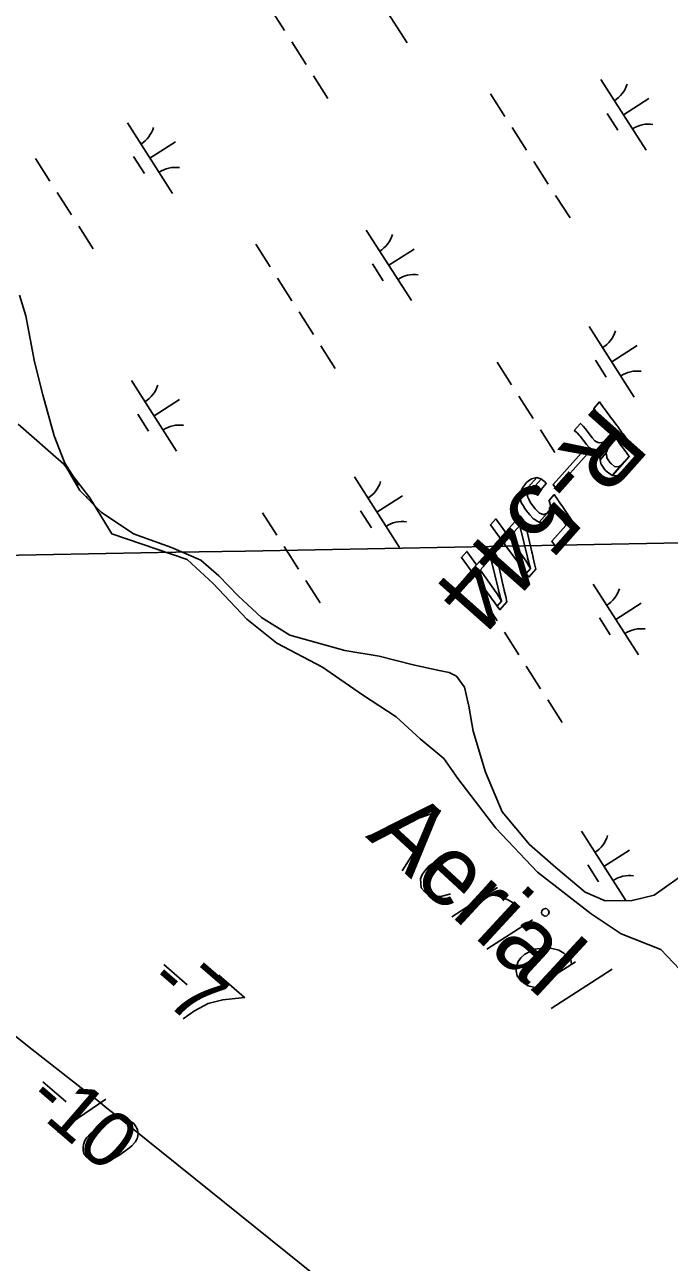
# Model space of a CAD drawing. Extents: x 3962991 to 3983549, y 181631 to 204078.
# Drawn here: x 3973907 to 3974291, y 194037 to 194775 of the extents above; entities that cross this region are included whole.
import ezdxf

# ---------------------------------------------------------------- set-up
doc = ezdxf.new("R2010")
doc.units = 0
for name, color, linetype in [('V-ANNO-MASK', 7, 'Continuous'), ('V-ANNO-MASK2', 7, 'Continuous'), ('V-GRID-MAJR', 7, 'Continuous'), ('V-RIVR-EDGE', 7, 'Continuous'), ('V-RIVR-IDEN', 7, 'Continuous'), ('V-RIVR-RANG', 7, 'Continuous'), ('V-RIVR-RANG-IDEN', 7, 'Continuous'), ('V-TOPO-DPTH', 7, 'Continuous'), ('V-TOPO-MINR', 7, 'Continuous'), ('V-WETL-SWMP', 7, 'Continuous')]:
    doc.layers.add(name, color=color, linetype=linetype)

msp = doc.modelspace()

# ---------------------------------------------------------------- linework, layer by layer
at = {"layer": 'V-ANNO-MASK2'}
for p, q in [((3974123.37, 194295.31), (3974138.68, 194281.18)), ((3974161.49, 194243), (3974188.88, 194260.47)), ((3974182.39, 194223.71), (3974209.78, 194241.18)), ((3973989.72, 194214.47), (3974003.7, 194202.41)), ((3974235.34, 194216.22), (3974208.87, 194199.25)), ((3974220.78, 194188.26), (3974257.29, 194211.71)), ((3973917.44, 194144.63), (3973931.42, 194132.56)), ((3973955.06, 194134.11), (3973926.38, 194114.61))]:
    msp.add_line(p, q, dxfattribs=at)
for points in [[(3974250.88, 194548.53), (3974249.69, 194550.15), (3974246.27, 194546.31), (3974247.46, 194544.69), (3974247.72, 194544.35), (3974248.93, 194542.71), (3974249.29, 194542.21), (3974252.5, 194537.87), (3974252.9, 194537.31), (3974254.4, 194535.29), (3974255.02, 194534.45), (3974256, 194533.11), (3974256.71, 194532.15), (3974256.93, 194531.85), (3974257.12, 194531.59), (3974247.77, 194521.07), (3974249.41, 194521.17), (3974252.01, 194522.62), (3974250.85, 194520.79), (3974249.76, 194517.69), (3974249.82, 194517.32), (3974259.56, 194528.28), (3974259.68, 194528.13), (3974260.31, 194527.27), (3974261.36, 194525.85), (3974261.69, 194525.39), (3974263.78, 194522.56), (3974264.33, 194521.81), (3974265.89, 194519.7), (3974267.03, 194518.16), (3974267.26, 194517.84), (3974267.26, 194517.84), (3974267.36, 194517.71), (3974267.4, 194517.64), (3974257.35, 194506.33), (3974260.98, 194506.12), (3974264.3, 194507.98), (3974267.38, 194511.18), (3974273.41, 194517.96), (3974273.3, 194518.11), (3974272.55, 194519.14), (3974270.82, 194521.48), (3974270.77, 194521.55), (3974270.67, 194521.68), (3974270.43, 194522), (3974269.3, 194523.54), (3974267.74, 194525.65), (3974267.19, 194526.4), (3974265.1, 194529.23), (3974264.77, 194529.69), (3974263.72, 194531.11), (3974263.09, 194531.97), (3974262.98, 194532.12), (3974262.8, 194532.36), (3974262.05, 194533.39), (3974261.83, 194533.68), (3974261.24, 194534.48), (3974260.54, 194535.44), (3974260.35, 194535.7), (3974260.12, 194535.99), (3974259.42, 194536.96), (3974258.43, 194538.29), (3974257.81, 194539.13), (3974256.32, 194541.16), (3974255.92, 194541.71), (3974252.71, 194546.06), (3974252.35, 194546.55), (3974251.13, 194548.19)], [(3974239.72, 194535.98), (3974238.36, 194537.4), (3974234.63, 194533.2), (3974236.13, 194531.94), (3974236.42, 194531.64), (3974237.79, 194530.17), (3974238.17, 194529.69), (3974241.44, 194525.41), (3974241.85, 194524.87), (3974243.56, 194523.08), (3974244.26, 194522.34), (3974245.74, 194521.57), (3974246.81, 194521), (3974247.32, 194521.04), (3974247.77, 194521.07), (3974253.9, 194527.96), (3974251.88, 194526.17), (3974251.3, 194526.06), (3974249.41, 194525.69), (3974247.91, 194526.45), (3974246.96, 194526.92), (3974245.31, 194528.77), (3974244.87, 194529.27), (3974241.66, 194533.62), (3974241.28, 194534.1), (3974240.01, 194535.68)], [(3974254.63, 194522.45), (3974256.76, 194525.13), (3974249.82, 194517.32), (3974249.86, 194517.07), (3974250.06, 194515.73), (3974253.59, 194519.71)], [(3974242.39, 194519.04), (3974240.48, 194521.63), (3974222, 194500.83), (3974223.91, 194498.25)], [(3974254, 194517.57), (3974253.59, 194519.7), (3974250.06, 194515.73), (3974250.39, 194513.51), (3974250.71, 194513.04), (3974252.72, 194510.11), (3974253.24, 194509.33), (3974255.27, 194507.75), (3974256.75, 194506.6), (3974257.05, 194506.35), (3974257.26, 194506.34), (3974262.89, 194512.68), (3974262.34, 194512.3), (3974261.03, 194511.41), (3974258.71, 194511.62), (3974256.77, 194513.31), (3974256.09, 194513.9), (3974254.13, 194516.89)], [(3974264.64, 194514.54), (3974262.89, 194512.67), (3974257.26, 194506.34), (3974257.35, 194506.33)], [(3974207.1, 194502.83), (3974206.13, 194502.09), (3974203.66, 194498.95), (3974203.18, 194497.67), (3974202.23, 194495.14), (3974202.37, 194493.92), (3974212.23, 194505.02), (3974210.71, 194504.69), (3974209.1, 194504.34)], [(3974213.49, 194504.62), (3974212.23, 194505.01), (3974202.37, 194493.92), (3974202.55, 194492.31), (3974208.26, 194498.73), (3974209.96, 194499.95), (3974210.28, 194500.18), (3974211.26, 194500.16), (3974211.27, 194500.17), (3974211.38, 194500.17), (3974214.94, 194504.17), (3974214.85, 194504.2), (3974214.07, 194504.44), (3974213.98, 194504.47)], [(3974215.39, 194503.82), (3974214.94, 194504.17), (3974211.38, 194500.17), (3974212.13, 194500.15), (3974212.3, 194500.06), (3974213.68, 194499.19), (3974213.74, 194499.14), (3974214.85, 194498.02), (3974217.93, 194501.49), (3974216.89, 194502.69), (3974216.83, 194502.74), (3974215.54, 194503.71)], [(3974206.83, 194496.42), (3974208.26, 194498.73), (3974202.56, 194492.31), (3974202.63, 194491.69), (3974202.64, 194491.57), (3974202.75, 194490.58), (3974202.8, 194490.51), (3974203.11, 194490), (3974203.21, 194489.83), (3974204.09, 194488.39), (3974204.12, 194488.32), (3974205.14, 194486.66), (3974206.05, 194485.15), (3974208.13, 194482.81), (3974210.03, 194480.65), (3974210.16, 194480.5), (3974210.7, 194480.19), (3974211.13, 194479.94), (3974212.55, 194479.11), (3974212.85, 194478.94), (3974213.59, 194478.51), (3974213.59, 194478.51), (3974213.76, 194478.41), (3974218.5, 194483.75), (3974218.11, 194483.6), (3974216.4, 194482.94), (3974216.05, 194483.06), (3974214.41, 194483.63), (3974213.91, 194483.8), (3974213.47, 194484.22), (3974213.32, 194484.36), (3974211.26, 194486.34), (3974209.38, 194488.9), (3974208.36, 194490.28), (3974207.47, 194492.09), (3974207.44, 194492.17), (3974206.67, 194493.73), (3974206.69, 194494.03), (3974206.74, 194494.94), (3974206.75, 194495.09), (3974206.82, 194496.28)], [(3974222.78, 194494.7), (3974222.66, 194494.87), (3974219.45, 194491.26), (3974219.56, 194491.08), (3974219.87, 194490.52), (3974220.13, 194490.07), (3974220.51, 194488.08), (3974220.36, 194487.4), (3974220.37, 194487.41), (3974220, 194485.72), (3974218.5, 194483.75), (3974213.76, 194478.42), (3974214.06, 194478.24), (3974215.19, 194478.28), (3974222.81, 194486.86), (3974223.59, 194485.73), (3974223.89, 194485.29), (3974224.12, 194484.96), (3974229.77, 194476.72), (3974221.16, 194467.03), (3974223.58, 194463.75), (3974235.11, 194476.73), (3974232.79, 194480.12), (3974227.13, 194488.35), (3974226.9, 194488.68), (3974226.61, 194489.12), (3974225.83, 194490.25), (3974225.35, 194490.95), (3974225.15, 194491.24), (3974225.04, 194491.4), (3974224.55, 194492.12), (3974224.35, 194492.4), (3974223.41, 194493.77), (3974223.13, 194494.19)], [(3974193.6, 194472.44), (3974187.73, 194480.41), (3974184.56, 194476.85), (3974190.43, 194468.88)], [(3974204.52, 194479.14), (3974202.26, 194482.19), (3974187.25, 194465.3), (3974189.51, 194462.25), (3974202.01, 194476.32), (3974202.44, 194474.59), (3974205.41, 194477.94)], [(3974222.74, 194484.77), (3974222.81, 194486.86), (3974215.19, 194478.28), (3974217.03, 194478.35), (3974217.74, 194478.37), (3974219.11, 194479.33), (3974220.39, 194480.21), (3974220.39, 194480.22), (3974222.1, 194482.69), (3974222.38, 194483.59)], [(3974209.35, 194460.66), (3974205.41, 194477.93), (3974202.44, 194474.59), (3974206.64, 194457.6), (3974206.75, 194457.16), (3974207.52, 194454.33), (3974207.57, 194454.19), (3974208.58, 194450.82), (3974205.95, 194447.85), (3974207.52, 194445.7), (3974211.69, 194450.39), (3974210.98, 194453.51), (3974210.16, 194457.11), (3974210.13, 194457.27), (3974209.46, 194460.2)], [(3974196.71, 194468.14), (3974195.84, 194469.38), (3974192.69, 194465.83), (3974193.58, 194464.62), (3974202.33, 194452.75), (3974202.56, 194452.44), (3974204.05, 194450.42), (3974204.12, 194450.32), (3974205.95, 194447.85), (3974208.58, 194450.82), (3974206.92, 194453.47), (3974206.85, 194453.58), (3974205.44, 194455.69), (3974205.22, 194456.01)], [(3974176.31, 194452.98), (3974170.44, 194460.95), (3974167.27, 194457.39), (3974173.14, 194449.42)], [(3974187.23, 194459.68), (3974184.97, 194462.73), (3974169.96, 194445.84), (3974172.22, 194442.79), (3974184.72, 194456.86), (3974185.15, 194455.13), (3974188.12, 194458.48)], [(3974192.06, 194441.2), (3974188.12, 194458.47), (3974185.15, 194455.13), (3974189.35, 194438.14), (3974189.46, 194437.7), (3974190.23, 194434.87), (3974190.28, 194434.73), (3974191.29, 194431.36), (3974188.66, 194428.38), (3974190.23, 194426.24), (3974194.4, 194430.93), (3974193.69, 194434.05), (3974192.87, 194437.65), (3974192.84, 194437.81), (3974192.17, 194440.74)], [(3974179.42, 194448.68), (3974178.55, 194449.92), (3974175.4, 194446.37), (3974176.29, 194445.16), (3974185.04, 194433.29), (3974185.27, 194432.98), (3974186.76, 194430.96), (3974186.83, 194430.86), (3974188.66, 194428.38), (3974191.29, 194431.36), (3974189.63, 194434.01), (3974189.56, 194434.12), (3974188.15, 194436.23), (3974187.93, 194436.55)]]:
    msp.add_lwpolyline(points, close=True, dxfattribs=at)
for points in [[(3974109.99, 194290.56), (3974154.76, 194306.39), (3974131.85, 194270.37)], [(3974151.76, 194275.85), (3974167.31, 194261.49), (3974169.8, 194263.69), (3974171.33, 194266.33), (3974172.38, 194269.41), (3974171.48, 194274.29), (3974169.28, 194276.78), (3974166.88, 194278.09), (3974162.87, 194279.1), (3974159.59, 194278.97), (3974155.67, 194277.64), (3974152.9, 194276.59), (3974148.12, 194273.36), (3974145.65, 194270.69), (3974143.87, 194268.28), (3974142.81, 194265.66), (3974143.25, 194260.3), (3974144.97, 194258.26), (3974147.14, 194256.71), (3974147.38, 194256.48), (3974151.89, 194255.02), (3974155.16, 194255.15), (3974157.01, 194255.69), (3974157.48, 194255.71), (3974160.71, 194256.78)], [(3974182.26, 194256.23), (3974184.38, 194256.08), (3974188.84, 194255.56), (3974192.88, 194254.08), (3974195.74, 194252.79), (3974199.82, 194250.38)], [(3974218.17, 194247.83), (3974219.14, 194246.94), (3974219.65, 194246.02), (3974219.24, 194244.6), (3974218.34, 194243.63), (3974217.18, 194243.35), (3974216.23, 194243.78), (3974215.26, 194244.67), (3974214.99, 194245.37), (3974215.18, 194246.54), (3974216.08, 194247.52), (3974217.46, 194248.04), (3974218.17, 194247.83)], [(3974233.06, 194214.73), (3974232.49, 194217.51), (3974228.35, 194221.32), (3974225.48, 194223.08), (3974218.86, 194224.69), (3974211.18, 194223.68), (3974205.21, 194220.64), (3974202.73, 194218.43), (3974201.17, 194216.26), (3974200.33, 194213.89), (3974200, 194210.6), (3974200.57, 194207.81), (3974202.8, 194204.86), (3974204.97, 194203.31), (3974207.14, 194201.76), (3974211.15, 194200.75)], [(3974022.54, 194208.1), (3974037.92, 194194.82), (3974036.06, 194194.69), (3974024.92, 194193.5), (3974016.1, 194191.35), (3974008.02, 194186.83), (3974001.25, 194182.22)], [(3973971.83, 194119.64), (3973971.43, 194119.98), (3973970.06, 194120.82), (3973969.09, 194121.31), (3973968.32, 194121.62), (3973966.97, 194122.09), (3973965.26, 194122.52), (3973963.74, 194122.78), (3973962.06, 194122.85), (3973960.77, 194122.56), (3973959.31, 194122.08), (3973957.85, 194121.6), (3973956.21, 194120.92), (3973955.12, 194120.47), (3973953.69, 194119.61), (3973951.37, 194118.13), (3973948.18, 194115.66), (3973945.72, 194113.6), (3973943.82, 194111.41), (3973942.64, 194109.64), (3973941.89, 194107.15), (3973941.63, 194105.64), (3973941.59, 194103.58), (3973942.1, 194101.74), (3973942.53, 194101.03), (3973943.55, 194099.79), (3973944.55, 194098.93), (3973946.32, 194097.75), (3973948.06, 194096.94), (3973949.58, 194096.68), (3973951.84, 194096.47), (3973952.95, 194096.56), (3973954.44, 194096.66), (3973955.73, 194096.95), (3973956.65, 194097.2), (3973957.91, 194097.85), (3973958.45, 194098.08), (3973959.71, 194098.74), (3973961.15, 194099.59), (3973962.58, 194100.44), (3973963.47, 194101.07), (3973964.19, 194101.5), (3973965.07, 194102.12), (3973967.03, 194103.57), (3973968.09, 194104.4), (3973969.15, 194105.23), (3973970.55, 194106.45), (3973972.31, 194108.08), (3973972.82, 194108.68), (3973973.31, 194109.65), (3973973.8, 194110.62), (3973974.24, 194112.33), (3973974.33, 194113.65), (3973974.24, 194114.77), (3973973.96, 194116.05), (3973973.51, 194117.14), (3973973.08, 194117.86), (3973972.66, 194118.58), (3973971.83, 194119.64)]]:
    msp.add_lwpolyline(points, dxfattribs=at)
at = {"layer": 'V-GRID-MAJR'}
msp.add_spline([(3968045.99, 194348.31), (3973372.59, 194448.65), (3978699.17, 194549.76), (3978985.35, 194555.22)], degree=3, dxfattribs=at)
at = {"layer": 'V-RIVR-EDGE'}
msp.add_lwpolyline([(3973902.82, 194536.84), (3973930.12, 194513.09), (3973945.56, 194492.91), (3973958.62, 194471.54), (3974003.73, 194456.11), (3974019.16, 194441.86), (3974039.35, 194420.49), (3974057.16, 194406.24), (3974084.46, 194392), (3974108.21, 194375.38), (3974128.39, 194362.32), (3974142.63, 194349.26), (3974156.88, 194337.39), (3974165.19, 194325.51), (3974187.75, 194295.83), (3974212.68, 194269.71), (3974244.73, 194244.78), (3974262.54, 194232.91), (3974286.29, 194223.41), (3974308.84, 194199.67)], dxfattribs=at)
at = {"layer": 'V-TOPO-DPTH'}
msp.add_lwpolyline([(3974497.44, 193693.37), (3973960.92, 194124.77), (3973955.82, 194128.86), (3973950.72, 194132.92), (3973945.6, 194136.97), (3973940.47, 194141.01), (3973911.27, 194163.91), (3973891.43, 194179.25), (3973871.47, 194194.42), (3973851.3, 194209.32), (3973831, 194224.05), (3973778.64, 194261.52), (3973731.92, 194294.67), (3973685.04, 194327.56), (3973637.89, 194360.07), (3973590.56, 194392.34), (3973519.32, 194440.49), (3973478.56, 194468.16), (3973437.89, 194495.94)], dxfattribs=at)
at = {"layer": 'V-TOPO-MINR'}
msp.add_lwpolyline([(3974497.44, 193693.37), (3973960.92, 194124.77), (3973955.82, 194128.86), (3973950.72, 194132.92), (3973945.6, 194136.97), (3973940.47, 194141.01), (3973911.27, 194163.91), (3973891.43, 194179.25), (3973871.47, 194194.42), (3973851.3, 194209.32), (3973831, 194224.05), (3973778.64, 194261.52), (3973731.92, 194294.67), (3973685.04, 194327.56), (3973637.89, 194360.07), (3973590.56, 194392.34), (3973519.32, 194440.49), (3973478.56, 194468.16), (3973437.89, 194495.94)], dxfattribs=at)
at = {"layer": 'V-WETL-SWMP'}
for p, q in [((3974108, 194806.45), (3974134.99, 194764.35)), ((3974053.1, 194785.15), (3974061.73, 194771.68)), ((3974066.05, 194764.95), (3974074.69, 194751.48)), ((3974079.01, 194744.74), (3974087.64, 194731.27)), ((3974250.45, 194742.5), (3974277.44, 194700.4)), ((3974184.57, 194734.02), (3974193.21, 194720.55)), ((3974263.95, 194721.45), (3974279.1, 194731.16)), ((3973967.97, 194716.67), (3973994.96, 194674.58)), ((3974254.21, 194722.34), (3974260.69, 194712.23)), ((3974197.53, 194713.82), (3974206.16, 194700.35)), ((3973981.47, 194695.63), (3973996.62, 194705.34)), ((3973913.07, 194695.38), (3973921.7, 194681.91)), ((3973971.73, 194696.51), (3973978.21, 194686.41)), ((3974210.48, 194693.61), (3974219.11, 194680.14)), ((3973926.02, 194675.17), (3973934.66, 194661.7)), ((3974223.43, 194673.41), (3974232.07, 194659.94)), ((3973938.97, 194654.97), (3973947.61, 194641.5)), ((3974110.42, 194652.72), (3974137.41, 194610.63)), ((3974044.54, 194644.25), (3974053.18, 194630.78)), ((3974123.91, 194631.68), (3974139.07, 194641.39)), ((3974114.18, 194632.56), (3974120.66, 194622.46)), ((3974057.49, 194624.04), (3974066.13, 194610.57)), ((3974070.45, 194603.84), (3974079.08, 194590.37)), ((3974243.45, 194595.18), (3974270.43, 194553.09)), ((3974083.4, 194583.64), (3974092.04, 194570.17)), ((3974256.94, 194574.13), (3974272.09, 194583.85)), ((3974188.54, 194573.88), (3974197.18, 194560.41)), ((3974247.21, 194575.02), (3974253.68, 194564.92)), ((3973970.39, 194562.95), (3973997.38, 194520.86)), ((3973983.88, 194541.9), (3973999.04, 194551.62)), ((3974201.49, 194553.68), (3974210.13, 194540.21)), ((3973974.15, 194542.79), (3973980.63, 194532.69)), ((3974214.45, 194533.48), (3974223.08, 194520.01)), ((3973930.66, 194513.68), (3973939.05, 194500.6)), ((3974103.41, 194505.41), (3974130.4, 194463.31)), ((3973943.37, 194493.86), (3973944.04, 194492.82)), ((3974116.91, 194484.36), (3974132.06, 194494.08)), ((3974048.51, 194484.11), (3974057.14, 194470.64)), ((3974107.17, 194485.25), (3974113.65, 194475.15)), ((3974061.46, 194463.91), (3974070.1, 194450.44)), ((3974074.42, 194443.7), (3974083.05, 194430.23)), ((3974245.86, 194441.46), (3974272.85, 194399.36)), ((3974179.98, 194432.98), (3974188.62, 194419.51)), ((3974259.36, 194420.41), (3974274.51, 194430.12)), ((3974249.62, 194421.3), (3974256.1, 194411.2)), ((3974192.94, 194412.78), (3974201.57, 194399.31)), ((3974205.89, 194392.57), (3974214.52, 194379.1)), ((3974218.84, 194372.37), (3974227.48, 194358.9)), ((3974238.86, 194294.14), (3974265.43, 194252.69)), ((3974252.35, 194273.09), (3974267.5, 194282.81)), ((3974242.62, 194273.98), (3974249.09, 194263.88))]:
    msp.add_line(p, q, dxfattribs=at)
for points in [[(3974164.28, 194386.47), (3974160.07, 194388.81), (3974154.08, 194389.94), (3974138.52, 194393.34), (3974118.15, 194398.48), (3974097.81, 194401.82), (3974064.86, 194410.99), (3974048.02, 194421.55), (3974034.13, 194434.52), (3974022.64, 194446.33), (3974011.79, 194455.76), (3973994.38, 194463.32), (3973971.59, 194471.42), (3973952.33, 194484.33), (3973939.64, 194497.32), (3973931.72, 194510.96), (3973924.33, 194529.99), (3973917.48, 194554.39), (3973912.47, 194574.04), (3973907.37, 194601.45), (3973903.64, 194613.95)], [(3974303.57, 194271.05), (3974282.25, 194255.87), (3974269.15, 194252.73), (3974253.02, 194252.54), (3974241.02, 194257.78), (3974223.53, 194272.51), (3974207.85, 194286.06), (3974191.5, 194305.57), (3974181.66, 194329.35), (3974174.21, 194353.74), (3974171.65, 194368.64), (3974169.13, 194379.96), (3974164.28, 194386.47)]]:
    msp.add_lwpolyline(points, dxfattribs=at)
for centre, start, end in [((3974249.24, 194744.83), 301.89187, 343.43553), ((3973966.76, 194719.01), 301.89187, 343.43553), ((3974279.05, 194698.33), 81.89186, 123.43552), ((3973996.57, 194672.5), 81.89186, 123.43552), ((3974109.21, 194655.06), 301.89187, 343.43553), ((3974139.02, 194608.55), 81.89186, 123.43552), ((3974242.23, 194597.52), 301.89187, 343.43553), ((3974272.05, 194551.01), 81.89186, 123.43552), ((3973969.18, 194565.28), 301.89187, 343.43553), ((3973998.99, 194518.78), 81.89186, 123.43552), ((3974102.2, 194507.74), 301.89187, 343.43553), ((3974132.01, 194461.24), 81.89186, 123.43552), ((3974244.65, 194443.79), 301.89187, 343.43553), ((3974274.46, 194397.29), 81.89186, 123.43552), ((3974237.64, 194296.48), 301.89187, 343.43553), ((3974267.46, 194249.97), 81.89186, 123.43552)]:
    msp.add_arc(centre, 17.62, start, end, dxfattribs=at)

# ---------------------------------------------------------------- texts
at = {"layer": 'V-ANNO-MASK'}
for s, height, rotation, p in [('R-544  ', 41.5, 228.37968, (3974249.27, 194549.68)), ('Aerial', 42, 317.28064, (3974109.99, 194290.56)), ('-7', 33.5, 319.20286, (3973978.69, 194201.69)), ('-10', 33.5, 319.20286, (3973906.41, 194131.85))]:
    msp.add_text(s, height=height, rotation=rotation, dxfattribs=at).set_placement(p)
at = {"layer": 'V-RIVR-IDEN'}
msp.add_text('Aerial', height=42, rotation=317.28064, dxfattribs=at).set_placement((3974109.99, 194290.56))
at = {"layer": 'V-RIVR-RANG'}
for s, p in [('-7', (3973978.69, 194201.69)), ('-10', (3973906.41, 194131.85))]:
    msp.add_text(s, height=33.5, rotation=319.20286, dxfattribs=at).set_placement(p)
at = {"layer": 'V-RIVR-RANG-IDEN'}
msp.add_text('R-544  ', height=41.5, rotation=228.37968, dxfattribs=at).set_placement((3974249.27, 194549.68))

doc.saveas('drawing.dxf')
